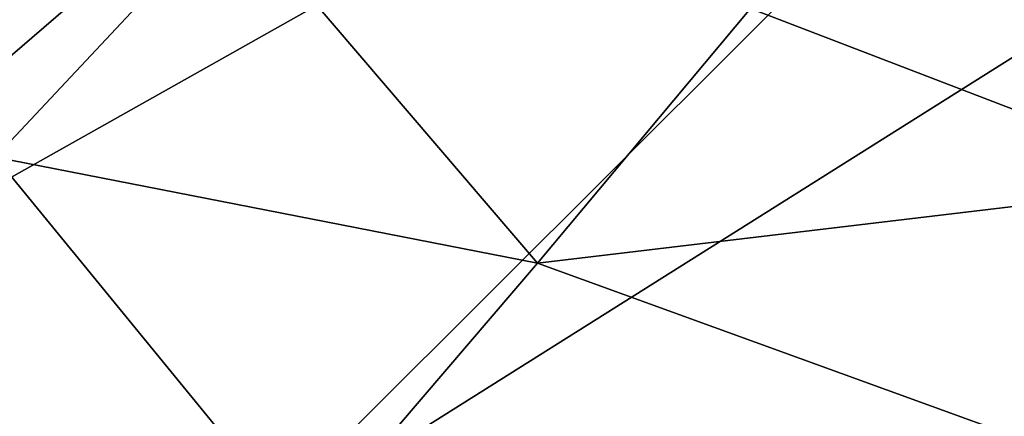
# Model space of a CAD drawing. Header units: metres. Extents: x -90 to 304, y -90 to 74.
# Tile 356 of 570: x 223.36 to 226.48, y 12.58 to 13.84. Entities that reach past the tile are written whole.
import ezdxf

# ---------------------------------------------------------------- set-up
doc = ezdxf.new("R2010")
doc.units = ezdxf.units.M
doc.layers.add('solid_21662050_350', color=7, linetype='CONTINUOUS')

msp = doc.modelspace()

# ---------------------------------------------------------------- linework, layer by layer
at = {"layer": 'solid_21662050_350'}
for points in [[(224.670441, 16.519485, 202.379486), (223.321777, 16.952862, 201.175735), (218.369614, 13.648315, 206.268372)], [(224.670441, 16.519485, 202.379486), (218.369614, 13.648315, 206.268372), (220.145767, 13.104414, 207.779114)], [(226.116898, 16.123955, 203.478119), (224.670441, 16.519485, 202.379486), (220.145767, 13.104414, 207.779114)], [(226.116898, 16.123955, 203.478119), (220.145767, 13.104414, 207.779114), (222.040695, 12.608644, 209.156174)], [(227.651947, 15.768793, 204.464615), (226.116898, 16.123955, 203.478119), (222.040695, 12.608644, 209.156174)], [(227.651947, 15.768793, 204.464615), (222.040695, 12.608644, 209.156174), (224.043106, 12.163971, 210.391296)], [(229.265793, 15.456266, 205.332703), (227.651947, 15.768793, 204.464615), (224.043106, 12.163971, 210.391296)], [(229.265793, 15.456266, 205.332703), (224.043106, 12.163971, 210.391296), (226.140976, 11.773056, 211.477097)], [(230.948105, 15.188368, 206.076813), (229.265793, 15.456266, 205.332703), (226.140976, 11.773056, 211.477097)], [(230.948105, 15.188368, 206.076813), (226.140976, 11.773056, 211.477097), (228.321777, 11.438239, 212.407089)], [(221.668167, 13.87676, 138.535477), (224.030594, 14.198051, 136.658707), (223.28125, 13.399151, 138.809616)], [(223.28125, 13.399151, 138.809616), (224.030594, 14.198051, 136.658707), (224.999817, 13.063144, 138.802139)], [(224.030594, 14.198051, 136.658707), (225.674362, 13.870193, 136.606995), (224.999817, 13.063144, 138.802139)], [(225.674362, 13.870193, 136.606995), (227.662964, 14.068936, 135.14473), (227.118759, 13.315646, 137.283661)], [(224.999817, 13.063144, 138.802139), (225.674362, 13.870193, 136.606995), (227.118759, 13.315646, 137.283661)], [(222.47142, 12.54545, 141.010849), (223.28125, 13.399151, 138.809616), (224.262573, 12.200449, 141.045944)], [(223.28125, 13.399151, 138.809616), (224.999817, 13.063144, 138.802139), (224.262573, 12.200449, 141.045944)], [(224.999817, 13.063144, 138.802139), (227.118759, 13.315646, 137.283661), (226.520493, 12.510379, 139.462799)], [(224.262573, 12.200449, 141.045944), (224.999817, 13.063144, 138.802139), (226.520493, 12.510379, 139.462799)], [(224.043106, 12.163971, 210.391296), (222.040695, 12.608644, 209.156174), (219.407639, 8.438294, 215.502106)]]:
    msp.add_3dface(points, dxfattribs=at)

doc.saveas('drawing.dxf')
